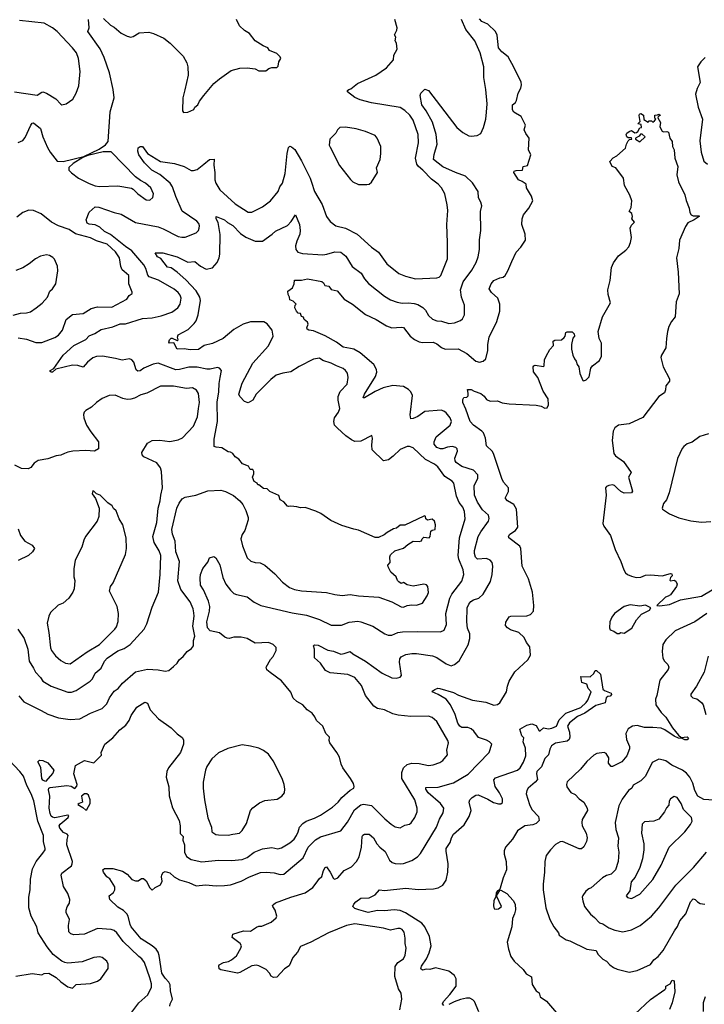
# Model space of a CAD drawing. Extents: x 1678431 to 1860718, y 384618 to 522882.
# Tile 411 of 473: x 1788279 to 1794050, y 479271 to 487573. Entities that reach past the tile are written whole.
import ezdxf

# ---------------------------------------------------------------- set-up
doc = ezdxf.new("R2010")
doc.units = 0

msp = doc.modelspace()

# ---------------------------------------------------------------- linework, layer by layer
at = {"layer": '0CON10XD'}
for points in [[(1789545.5, 479255.5), (1789546.9, 479275), (1789566.7, 479315), (1789549.4, 479385), (1789547.1, 479435), (1789537.2, 479457.2), (1789505, 479490.6), (1789476.6, 479535), (1789454.1, 479684.1), (1789445, 479710.8), (1789430.5, 479735), (1789396.7, 479765), (1789302.3, 479822.3), (1789218.9, 479925), (1789208.8, 479945), (1789193.8, 480013.8), (1789181.9, 480035), (1789152.6, 480062.6), (1789105, 480090), (1789038, 480155), (1789034, 480185), (1789070, 480215), (1789080.8, 480235), (1789082.1, 480262.1), (1789039.4, 480329.4), (1789014.3, 480345), (1788984.4, 480385), (1788980, 480405), (1788994.2, 480415.8), (1789065, 480416.2), (1789145, 480392.9), (1789185, 480367.5), (1789223.1, 480323.1), (1789255, 480311.4), (1789278, 480312), (1789305, 480333.3), (1789321.7, 480331.7), (1789345, 480312.5), (1789375, 480252.5), (1789395, 480232.5), (1789420, 480255), (1789465, 480277.5), (1789480.7, 480309.3), (1789473.8, 480345), (1789478.3, 480361.7), (1789488.8, 480381.2), (1789505, 480391.2), (1789545, 480378.6), (1789580.8, 480345), (1789625, 480321.5), (1789705, 480297.5), (1789765, 480271.5), (1789845, 480278.1), (1789935, 480271.5), (1790005, 480273.5), (1790055, 480279.6), (1790145, 480308.2), (1790215, 480347.3), (1790308.8, 480381.2), (1790356.3, 480386.3), (1790425, 480380), (1790475.5, 480365.5), (1790505, 480369.4), (1790666.9, 480505), (1790710.4, 480595), (1790771.3, 480658.7), (1790815, 480682.9), (1790985, 480732.9), (1791041.7, 480808.3), (1791100.2, 480909.8), (1791155, 480954.5), (1791177.4, 480957.4), (1791245, 480948.1), (1791357.1, 480835), (1791410.5, 480790.5), (1791445, 480767.8), (1791485, 480760), (1791525, 480780.6), (1791565, 480791.4), (1791578.6, 480801.4), (1791610, 480845), (1791630.6, 480895), (1791630, 480925), (1791608.9, 480995), (1791501.2, 481175), (1791499.1, 481225), (1791515, 481265.7), (1791545, 481292.2), (1791584.6, 481305.4), (1791645, 481302.5), (1791725, 481284.5), (1791765, 481289.4), (1791819.3, 481310.7), (1791845, 481328), (1791884, 481375), (1791878, 481415), (1791892.5, 481475), (1791888.6, 481495), (1791795.4, 481655.4), (1791755, 481689.2), (1791725, 481700.8), (1791575, 481697.1), (1791468.7, 481708.7), (1791425, 481719.4), (1791355, 481753.5), (1791295, 481765.5), (1791264.7, 481784.7), (1791194.4, 481875), (1791159.4, 481959.4), (1791105, 482025.5), (1791045, 482052.1), (1790895, 482066.5), (1790856.1, 482086.1), (1790815, 482148), (1790762.9, 482192.9), (1790764.4, 482265), (1790754, 482295), (1790765, 482301.2), (1790795, 482298.6), (1790875, 482257.8), (1790925, 482247.8), (1790985, 482224.5), (1791015, 482227.8), (1791065.6, 482245.6), (1791087.5, 482225), (1791194.5, 482164.5), (1791335, 482062.2), (1791415, 482024.4), (1791452.3, 482022.3), (1791485, 482030), (1791497.5, 482045), (1791480.8, 482155), (1791482.9, 482185), (1791495, 482201.1), (1791535, 482220.4), (1791585, 482229.6), (1791625, 482228.9), (1791758.3, 482208.3), (1791795, 482195.6), (1791875, 482140.6), (1791915, 482125.8), (1791944.4, 482135.6), (1791983.5, 482166.5), (1792057.8, 482302.2), (1792072.2, 482355), (1792073.8, 482395), (1792053.6, 482443.6), (1792047.7, 482495), (1792050, 482615), (1792064.3, 482645.7), (1792082.7, 482667.3), (1792105, 482681.5), (1792148, 482695), (1792185, 482728.6), (1792247.5, 482835), (1792260.6, 482895), (1792267.1, 482965), (1792262, 482995), (1792245, 483016.7), (1792215, 483029.4), (1792138, 483025), (1792121.4, 483041.4), (1792112.9, 483072.9), (1792112, 483098), (1792142.8, 483215), (1792164.6, 483255), (1792230, 483345), (1792237, 483367), (1792229.2, 483395), (1792181.2, 483441.2), (1792136.6, 483505), (1792113.4, 483565), (1792108.5, 483645), (1792140, 483705), (1792140.8, 483735), (1792105, 483775.7), (1792005, 483806.2), (1791958.2, 483838.2), (1791948.5, 483855), (1791947.9, 483875), (1791970, 483935), (1791966, 483955), (1791956.2, 483965), (1791924.6, 483975.4), (1791885, 483968.9), (1791845.9, 483954.1), (1791825, 483954.7), (1791794.5, 483965), (1791772, 483995), (1791772.3, 484015), (1791789.4, 484055), (1791908.6, 484155), (1791917.5, 484185), (1791906.9, 484215), (1791875, 484258.6), (1791853.6, 484273.6), (1791830.3, 484280.3), (1791695, 484269.5), (1791635, 484226.9), (1791595, 484209.4), (1791575, 484208.8), (1791570.9, 484240.9), (1791588.7, 484405), (1791575.4, 484435), (1791556.4, 484456.4), (1791515, 484479.2), (1791425, 484489.2), (1791341.7, 484468.3), (1791275, 484438.8), (1791185, 484384), (1791174, 484384), (1791185.8, 484415), (1791278.2, 484565), (1791289.4, 484600.6), (1791287.5, 484625), (1791264.4, 484665), (1791148.2, 484765), (1791095, 484795.7), (1791068.5, 484801.5), (1791005, 484812.7), (1790948.6, 484855), (1790855, 484906.2), (1790755, 484949.2), (1790715, 484954.3), (1790702.9, 484962.9), (1790700, 484975), (1790711.2, 485005), (1790704.2, 485024.2), (1790676.7, 485045), (1790670, 485065), (1790655, 485070), (1790646.7, 485095), (1790625, 485100), (1790611.2, 485115), (1790597.5, 485145), (1790600, 485165), (1790610, 485175), (1790585, 485200), (1790555, 485210), (1790552.5, 485235), (1790542.5, 485255), (1790540, 485285), (1790577, 485313), (1790592.5, 485345), (1790594.1, 485375.9), (1790655, 485375.7), (1790705, 485388.9), (1790825, 485364.6), (1790838.9, 485355), (1790851.9, 485331.9), (1790885, 485326.9), (1790905, 485298.1), (1790955, 485286.9), (1791015, 485217.5), (1791085.4, 485175.4), (1791195, 485088.6), (1791285, 485045.6), (1791371.1, 484991.1), (1791415, 484975.7), (1791495, 484981.1), (1791515, 484976.9), (1791569.2, 484905), (1791606.1, 484876.1), (1791645, 484857.8), (1791675, 484850), (1791765, 484855.4), (1791795, 484841.2), (1791835, 484807.8), (1791865, 484796.5), (1791975, 484798.2), (1792048.7, 484758.7), (1792125, 484693.3), (1792155, 484686.7), (1792185.9, 484694.1), (1792208.8, 484715), (1792224.2, 484785), (1792224.4, 484835.6), (1792237.1, 484895), (1792302.1, 485027.9), (1792326, 485115), (1792326, 485175), (1792308, 485225), (1792255, 485274), (1792236.7, 485305), (1792252, 485345), (1792274.2, 485375), (1792325, 485397.1), (1792355, 485402.9), (1792370, 485415), (1792394.3, 485455.7), (1792425.8, 485535), (1792465, 485613.3), (1792503.3, 485655), (1792542.5, 485715), (1792540, 485765), (1792511.2, 485845), (1792513.3, 485895), (1792525, 485927.5), (1792571.2, 485985), (1792603.3, 486045), (1792593.8, 486085), (1792552, 486155), (1792547.5, 486185), (1792515, 486210), (1792483, 486223), (1792443.9, 486283.9), (1792447.5, 486295), (1792465, 486302), (1792515.9, 486304.1), (1792523.3, 486335), (1792560, 486345), (1792586.7, 486435), (1792566.7, 486475), (1792572.5, 486575), (1792543.9, 486613.9), (1792532.5, 486645), (1792542.5, 486685), (1792505, 486757.5), (1792444.4, 486794.4), (1792433.1, 486813.1), (1792434.2, 486855), (1792457.5, 486875), (1792467.6, 486892.4), (1792481.1, 486955), (1792504.4, 486995), (1792508.9, 487025), (1792505, 487046.2), (1792445, 487174), (1792395, 487259.2), (1792342.7, 487302.7), (1792315.5, 487335), (1792304, 487444), (1792289.1, 487475), (1792225, 487535.6), (1792175, 487558.9), (1792155, 487581.2)], [(1788985, 487583.3), (1789045, 487526.2), (1789075, 487510), (1789135, 487460), (1789185, 487434), (1789215, 487426.2), (1789235, 487431.2), (1789285, 487461.2), (1789367.7, 487467.7), (1789407.7, 487457.7), (1789495, 487416.2), (1789547.5, 487375), (1789657.5, 487265), (1789688.8, 487208.8), (1789696.2, 487175), (1789698.8, 487105), (1789669.5, 486980.5), (1789653.8, 486915), (1789650, 486805), (1789660.7, 486790.7), (1789695, 486792.9), (1789745.8, 486815), (1789756.2, 486835), (1789781.2, 486855), (1789795, 486887.5), (1789830, 486935), (1789916.1, 487033.9), (1789962.5, 487075), (1790062.5, 487145), (1790135, 487163.3), (1790195, 487166.7), (1790265, 487157.5), (1790295, 487142.5), (1790355, 487142.5), (1790378.3, 487161.7), (1790405, 487170), (1790445, 487170), (1790458.3, 487181.7), (1790463, 487217), (1790480, 487245), (1790475, 487260), (1790445, 487287.5), (1790385, 487312.5), (1790370, 487335), (1790331.7, 487351.7), (1790264.2, 487394.2), (1790215.5, 487455.5), (1790172.7, 487482.7), (1790131.7, 487521.7), (1790105.7, 487575)], [(1788235, 486965.2), (1788425, 486935.7), (1788465, 486963.3), (1788475, 486964.3), (1788503.4, 486953.4), (1788583.3, 486905), (1788625, 486860), (1788635, 486856.7), (1788670, 486865), (1788726.4, 486903.6), (1788755.9, 486954.1), (1788776.2, 487015), (1788788.6, 487135), (1788775.6, 487245), (1788756.7, 487295), (1788725, 487337.1), (1788595.7, 487475), (1788555, 487505.6), (1788485, 487543.1), (1788276.4, 487566.4)], [(1789074.4, 486915), (1789066.7, 486985), (1789035.6, 487125), (1788990, 487255), (1788956.7, 487326.7), (1788854, 487475), (1788863.3, 487505), (1788857.5, 487575)], [(1790388.9, 482068.9), (1790361.2, 482091.2), (1790357.5, 482115), (1790392.8, 482177.2), (1790415.7, 482205), (1790440, 482255), (1790440.7, 482280.7), (1790416.7, 482305), (1790375, 482320.6), (1790265, 482315.4), (1790195, 482354.4), (1790144.5, 482365.5), (1790085, 482366.9), (1790045, 482355.8), (1790028.8, 482358.8), (1790007.7, 482367.7), (1789963.6, 482403.6), (1789885, 482421.1), (1789861.8, 482445), (1789856, 482495), (1789880, 482585), (1789882.7, 482625), (1789871.3, 482671.3), (1789827.1, 482767.1), (1789802.5, 482805), (1789798.8, 482865), (1789804.2, 482895), (1789821.2, 482945), (1789865, 483000), (1789880, 483035), (1789915, 483047.5), (1789933.3, 483035), (1789965, 482976.7), (1789990.8, 482869.2), (1790017.1, 482815), (1790055, 482764), (1790085, 482735.8), (1790105, 482725.8), (1790195, 482705.6), (1790255, 482660.8), (1790312.8, 482632.8), (1790575, 482572.1), (1790695, 482553.5), (1790805.4, 482515.4), (1790905, 482466.9), (1790991.3, 482468.7), (1791055, 482493.3), (1791127.9, 482502.1), (1791155, 482497.5), (1791255, 482460), (1791355.5, 482395.5), (1791385, 482384.3), (1791415, 482384.4), (1791465, 482405.4), (1791505, 482412.5), (1791634.2, 482414.2), (1791825, 482411.9), (1791856, 482425), (1791877.3, 482472.7), (1791869.5, 482565), (1791903.6, 482695), (1791921.1, 482728.9), (1792005, 482838), (1792021.5, 482895), (1792017.5, 482935), (1791979.6, 483025), (1791975.4, 483055), (1791985.4, 483204.6), (1792033.8, 483365), (1792027.7, 483425), (1792013, 483463), (1791983.2, 483503.2), (1791961.5, 483555), (1791938.9, 483665), (1791923.3, 483683.3), (1791862.9, 483722.9), (1791802.4, 483802.4), (1791775, 483824.5), (1791699.4, 483865), (1791595, 483964), (1791565.7, 483975.7), (1791545, 483974), (1791485, 483950), (1791427.4, 483892.6), (1791387.6, 483862.4), (1791345, 483853.8), (1791251.2, 483945), (1791247.5, 483985), (1791253.3, 484045), (1791247.5, 484067.5), (1791155, 484018.9), (1791105, 484017.1), (1791075, 484029.6), (1791027.3, 484065), (1790958.2, 484128.2), (1790933.8, 484155), (1790926.2, 484185), (1790933, 484217), (1790966.4, 484265), (1790977.7, 484295), (1790963.9, 484365), (1790964.6, 484395), (1790981.2, 484438.8), (1791038.9, 484501.1), (1791048.6, 484555), (1791041.7, 484591.7), (1791025, 484616.2), (1791005, 484632.5), (1790950, 484655), (1790905, 484677.8), (1790835, 484700), (1790805, 484718.6), (1790755, 484711.4), (1790635, 484648.9), (1790565.3, 484604.7), (1790496.4, 484593.6), (1790441.2, 484575), (1790395, 484539.2), (1790271.2, 484415), (1790245, 484364.2), (1790205, 484344), (1790175, 484353.8), (1790135, 484396.7), (1790126, 484415), (1790152.7, 484507.3), (1790245, 484675.8), (1790376, 484824), (1790415.5, 484905), (1790405.7, 484955.7), (1790365, 485010), (1790335.7, 485025.7), (1790225, 485025.6), (1790161.2, 485005), (1790085, 484961.1), (1789995, 484883.8), (1789905, 484842), (1789834, 484825), (1789785, 484791.4), (1789715, 484788.6), (1789665, 484797.1), (1789606.4, 484796.4), (1789579.3, 484849.3), (1789542.5, 484845), (1789536.7, 484855), (1789542, 484875), (1789555, 484888), (1789565, 484888.8), (1789605, 484867.5), (1789615, 484872.5), (1789610, 484895), (1789614, 484915), (1789698.3, 484961.7), (1789749.1, 485010.9), (1789765.7, 485035), (1789783.5, 485085), (1789802.3, 485205), (1789796.2, 485235), (1789765, 485288.2), (1789679.4, 485379.4), (1789605.6, 485445), (1789555, 485480.8), (1789525, 485487.5), (1789468.7, 485558.7), (1789440, 485575), (1789421.7, 485608.3), (1789485, 485608.2), (1789605, 485573.5), (1789695, 485527.7), (1789755, 485534.2), (1789803.7, 485493.7), (1789850.6, 485470.6), (1789905, 485481.1), (1789943.3, 485525), (1789960.6, 485565), (1789965.6, 485595), (1789967.8, 485762.2), (1789953, 485863), (1789935.8, 485895), (1789935, 485912.5), (1790005, 485885.8), (1790031.8, 485861.8), (1790075, 485836.9), (1790139.8, 485769.8), (1790185, 485740), (1790265, 485705.8), (1790325, 485706), (1790405.8, 485765), (1790435, 485791.4), (1790535, 485839.2), (1790567.8, 485872.2), (1790605, 485927.5), (1790637.7, 485845), (1790643.8, 485796.2), (1790641.2, 485765), (1790614.2, 485705), (1790604.3, 485665.7), (1790606, 485635), (1790623.3, 485613.3), (1790661.7, 485601.7), (1790835, 485590.6), (1790867.5, 485595), (1790935, 485616.9), (1790985, 485614.3), (1791027.9, 485577.9), (1791082, 485492), (1791156.7, 485436.7), (1791185, 485389.2), (1791218.8, 485348.8), (1791355, 485242.2), (1791405, 485211.5), (1791461.1, 485191.1), (1791503.7, 485183.7), (1791555, 485186.5), (1791605, 485180), (1791635, 485172.2), (1791676.1, 485146.1), (1791700, 485125), (1791725, 485078), (1791758.8, 485048.8), (1791794.7, 485034.7), (1791835, 485031.5), (1791895, 485010.5), (1791943.6, 485016.4), (1791994.4, 485035.6), (1792010.3, 485049.7), (1792028.6, 485085), (1792028.9, 485165), (1792003, 485233), (1791995.4, 485295), (1792016.9, 485363.1), (1792089.3, 485460.7), (1792126.7, 485525), (1792142.9, 485575), (1792154.4, 485635), (1792155.8, 485715.8), (1792166.9, 485795), (1792164.3, 485955), (1792174.2, 486005), (1792165.8, 486035.8), (1792145, 486070), (1792144.2, 486125), (1792097, 486197), (1792038, 486255), (1791952.5, 486285), (1791845, 486332), (1791768, 486395), (1791772.9, 486437.1), (1791797.7, 486525), (1791790.6, 486605), (1791759.2, 486709.1), (1791705.3, 486805.3), (1791669.6, 486855), (1791655.8, 486935), (1791660, 486955), (1791695, 486986), (1791723.8, 486975), (1791964.3, 486665), (1792015, 486620.8), (1792065, 486594), (1792085, 486590), (1792135, 486596.2), (1792165.6, 486614.4), (1792189.2, 486665), (1792206.7, 486735), (1792212.9, 486792.9), (1792218.5, 486865), (1792208.9, 486985), (1792192.2, 487085), (1792191.1, 487175), (1792161.5, 487295), (1792114.7, 487394.7), (1792039.3, 487489.3), (1792003.4, 487573.4)], [(1791281.2, 487105), (1791371.7, 487168.3), (1791429.2, 487235), (1791433.1, 487275), (1791460, 487325), (1791454.3, 487374.3), (1791444.2, 487395), (1791449.2, 487425), (1791437.5, 487445), (1791457.8, 487485), (1791461.4, 487505), (1791442, 487575)], [(1794058, 487255), (1794020.9, 487219.1), (1793992, 487175), (1794016, 487045), (1793988.3, 486991.7), (1793974, 486945), (1793998, 486835), (1794033.3, 486735), (1794012.4, 486552.4), (1794021.9, 486455), (1794045, 486381.2), (1794076.2, 486355)], [(1788272.7, 481872.7), (1788315, 481821.8), (1788459.8, 481749.8), (1788515, 481716.9), (1788605, 481686.9), (1788705, 481673.8), (1788785, 481677.8), (1788876.2, 481725), (1788974.6, 481765.4), (1789014.3, 481805), (1789035.5, 481855), (1789075, 481912.9), (1789108.6, 481935), (1789145, 481978), (1789254.5, 482075.5), (1789356.8, 482096.8), (1789445, 482090.8), (1789505, 482078.8), (1789535, 482086.7), (1789575, 482118.8), (1789605, 482148.8), (1789623, 482177), (1789655.7, 482204.3), (1789690, 482245), (1789727.7, 482272.3), (1789744, 482295), (1789742.5, 482337.5), (1789755.6, 482374.4), (1789738.6, 482458.6), (1789750.8, 482545), (1789747.6, 482572.4), (1789741.5, 482605), (1789715.5, 482665), (1789637.5, 482767.5), (1789612.6, 482842.6), (1789624.7, 483005), (1789594.2, 483085), (1789590, 483175), (1789567.7, 483235), (1789562.3, 483275), (1789603.2, 483455), (1789622.1, 483497.9), (1789647.4, 483532.6), (1789675, 483548.6), (1789762.5, 483565), (1789865, 483600), (1789975, 483607.5), (1790015, 483595.8), (1790081.4, 483561.4), (1790135.5, 483515.5), (1790160, 483485), (1790186, 483435), (1790205.7, 483375.7), (1790205.8, 483355.8), (1790177.5, 483265), (1790155, 483232.5), (1790142, 483195), (1790156.8, 483136.8), (1790195.8, 483035), (1790227.9, 483007.9), (1790265, 482996.7), (1790305, 482993.1), (1790344.5, 482974.5), (1790429.8, 482899.8), (1790495, 482830), (1790553.8, 482785), (1790595, 482770), (1790655, 482758.6), (1790865, 482744), (1790935, 482726), (1790998.3, 482718.3), (1791065, 482726), (1791135, 482715.6), (1791305, 482704.4), (1791415, 482664.2), (1791495, 482622), (1791515, 482620), (1791545, 482633.1), (1791585, 482638.9), (1791625, 482635.7), (1791675, 482654.2), (1791714.2, 482715), (1791725, 482742.5), (1791720, 482795), (1791708.3, 482808.3), (1791685, 482813.3), (1791595, 482797.5), (1791545, 482807.5), (1791515, 482827.5), (1791495, 482820), (1791475, 482832.5), (1791462.5, 482845), (1791452.5, 482875), (1791407.5, 482915), (1791385, 482960), (1791383.3, 482975), (1791402.5, 482995), (1791397.5, 483045), (1791405, 483060), (1791440, 483095), (1791515, 483116.7), (1791550.7, 483149.3), (1791595, 483176.7), (1791645, 483172.5), (1791665, 483180), (1791670, 483195), (1791685, 483210), (1791730, 483205), (1791737.5, 483215), (1791745, 483260), (1791755, 483270), (1791780, 483275), (1791783.3, 483315), (1791776.1, 483346.1), (1791755, 483362.5), (1791715, 483352.5), (1791702.5, 483365), (1791700, 483385), (1791695, 483390), (1791685, 483387.5), (1791525, 483310), (1791485, 483310), (1791455, 483286.7), (1791430.5, 483279.5), (1791375, 483250), (1791350.7, 483229.3), (1791303, 483207), (1791275, 483207.5), (1791135, 483270), (1791096.1, 483276.1), (1790995, 483308.8), (1790900.5, 483350.5), (1790818.3, 483408.3), (1790775, 483430), (1790685, 483460), (1790645, 483457.5), (1790615, 483466.7), (1790565, 483472.5), (1790545, 483467.5), (1790535, 483472.5), (1790505, 483507.5), (1790473.3, 483525), (1790462.5, 483562.5), (1790386.4, 483596.4), (1790365, 483617.5), (1790335, 483620), (1790295, 483650), (1790285, 483650), (1790280, 483665), (1790255, 483680), (1790242.5, 483715), (1790252.5, 483745), (1790252.5, 483765), (1790245, 483780), (1790221.7, 483781.7), (1790208.3, 483808.3), (1790157, 483827), (1790125, 483866.7), (1790095, 483886.7), (1790075, 483916.7), (1790057, 483927), (1790035, 483930), (1789983, 483963), (1789935, 483967.5), (1789916.7, 483975), (1789918.1, 484035), (1789947.1, 484185), (1789943, 484347), (1789957.7, 484435), (1789958.9, 484505), (1789967.3, 484555), (1789978.8, 484615), (1789964.1, 484634.1), (1789945, 484640.8), (1789885, 484625.9), (1789855.3, 484625.3), (1789775, 484643.2), (1789705, 484643.2), (1789625, 484622.8), (1789595, 484620.9), (1789445, 484678.2), (1789405, 484667.5), (1789326.4, 484633.6), (1789295, 484611.9), (1789275, 484609.2), (1789260.9, 484620.9), (1789241.2, 484685), (1789224.1, 484704.1), (1789205, 484714), (1789141.7, 484701.7), (1789087.5, 484717.5), (1788975.9, 484735.9), (1788925, 484733.1), (1788896.7, 484723.3), (1788849.2, 484685), (1788815, 484642.5), (1788768, 484658), (1788725, 484660), (1788583.6, 484626.4), (1788555, 484602), (1788545, 484600), (1788536.4, 484606.4), (1788534.3, 484615.7), (1788567, 484633), (1788646, 484745), (1788735, 484825.7), (1788835, 484875.8), (1788865, 484906.9), (1788912.8, 484927.2), (1788965, 484961.9), (1789065, 484983.2), (1789125, 485008.5), (1789170.8, 485009.2), (1789315, 485054.5), (1789395, 485058.5), (1789472.7, 485077.3), (1789561.7, 485108.3), (1789612.9, 485145), (1789630.6, 485175), (1789638.8, 485225), (1789631.5, 485251.5), (1789615, 485273.1), (1789581.7, 485301.7), (1789447.8, 485377.8), (1789370, 485405), (1789358.3, 485418.3), (1789342, 485475), (1789325.4, 485505), (1789224.5, 485624.5), (1789170.2, 485660.2), (1789045, 485761.3), (1788995, 485788.5), (1788954.5, 485825), (1788915, 485843.2), (1788865, 485848.2), (1788846.8, 485856.8), (1788839.6, 485885), (1788865, 485950.6), (1788915, 485995.3), (1788945, 485993.3), (1789075, 485947.1), (1789135, 485934.5), (1789255.5, 485864.5), (1789445.3, 485825.3), (1789489.5, 485809.5), (1789615, 485745.6), (1789645, 485738.6), (1789675, 485739.4), (1789767.5, 485775), (1789785.4, 485794.6), (1789792.9, 485815), (1789794.4, 485835), (1789787.8, 485855), (1789770.8, 485875), (1789649.7, 485959.7), (1789593.7, 486083.7), (1789565.5, 486165), (1789547.5, 486195), (1789459.1, 486269.1), (1789393.6, 486305), (1789330, 486365), (1789282.5, 486435), (1789275.8, 486465), (1789277.5, 486492.5), (1789295, 486503.3), (1789315, 486503.3), (1789355, 486443.8), (1789465, 486376.4), (1789585, 486361.2), (1789665, 486335.4), (1789725, 486302.1), (1789745, 486300.5), (1789775, 486310), (1789830.8, 486355), (1789877.5, 486395), (1789918.3, 486398.3), (1789914.2, 486345.8), (1789924.2, 486285), (1789923.7, 486223.7), (1789931.9, 486195), (1789965, 486139.2), (1790095, 486020.6), (1790205, 485950), (1790235, 485950), (1790326.2, 485995), (1790394, 486045), (1790457.1, 486125), (1790472.9, 486165), (1790494.5, 486195.5), (1790517.5, 486275), (1790532.1, 486445), (1790545, 486496.7), (1790555, 486506.7), (1790570.9, 486500.9), (1790597.8, 486477.8), (1790655, 486384), (1790727.8, 486237.8), (1790737.5, 486202.5), (1790765, 486123.3), (1790828, 486015), (1790865.8, 485915), (1790895, 485871.2), (1790945, 485835.8), (1791025, 485814.3), (1791124.5, 485764.5), (1791244.6, 485654.6), (1791303.2, 485613.2), (1791374, 485515), (1791473.4, 485433.4), (1791529.7, 485409.7), (1791615, 485389.4), (1791795, 485396.2), (1791815, 485401.2), (1791828, 485415), (1791884.1, 485555.9), (1791885.8, 485695), (1791878.6, 485845), (1791887.1, 485965), (1791883.1, 486013.1), (1791861.4, 486105), (1791835.7, 486155), (1791807.1, 486185), (1791749.3, 486229.3), (1791676.9, 486305), (1791639.5, 486335), (1791625.8, 486355.8), (1791614.7, 486405), (1791641.2, 486535), (1791637.9, 486605), (1791595.3, 486725.3), (1791568.1, 486768.1), (1791525, 486808.6), (1791485, 486832.2), (1791245, 486871.8), (1791148.3, 486898.3), (1791105, 486918.1), (1791043.3, 486965), (1791042.5, 486975), (1791052.5, 486985), (1791068.8, 486991.2), (1791125.6, 487034.4), (1791281.2, 487105)], [(1788265, 486537.5), (1788304.3, 486555.7), (1788325, 486578.8), (1788374, 486685), (1788385, 486700), (1788395, 486703.3), (1788455.6, 486655), (1788473.1, 486585), (1788512.9, 486495), (1788535.7, 486455), (1788595, 486381.4), (1788645, 486378.2), (1788820, 486420), (1788948.7, 486481.3), (1789001.8, 486518.2), (1789025.2, 486544.8), (1789042.7, 486795), (1789074.4, 486915)], [(1793435.5, 485735.5), (1793424.2, 485815.8), (1793435, 485840), (1793460, 485865), (1793437.5, 485895), (1793443.3, 485915), (1793438.8, 485938.8), (1793417.5, 485955), (1793431.7, 485988.3), (1793437.5, 486045), (1793422.5, 486095), (1793378, 486175), (1793367.8, 486237.8), (1793303.9, 486323.9), (1793272.5, 486335), (1793252.5, 486377.5), (1793280.7, 486409.3), (1793312.5, 486425), (1793385, 486490), (1793392.5, 486525), (1793407, 486553), (1793418.3, 486561.7), (1793440, 486565), (1793437, 486577), (1793407, 486577), (1793396.1, 486586.1), (1793390, 486605), (1793396.7, 486615), (1793415, 486631.2), (1793435, 486638), (1793465, 486620), (1793477, 486623), (1793489.3, 486630.7), (1793505, 486660), (1793520, 486665), (1793518.3, 486688.3), (1793490, 486695), (1793510, 486715), (1793501.2, 486765), (1793503.9, 486776.1), (1793515, 486782.5), (1793537, 486767), (1793540.7, 486730.7), (1793575, 486710), (1793585, 486720), (1793605, 486720), (1793615, 486710), (1793629.3, 486720.7), (1793640, 486735), (1793633, 486743), (1793631.7, 486768.3), (1793655, 486770), (1793665, 486776.7), (1793675, 486770), (1793677.5, 486765), (1793661.7, 486758.3), (1793657.5, 486745), (1793680, 486705), (1793675, 486670), (1793695, 486633.3), (1793705, 486627.5), (1793735, 486630), (1793747.5, 486625), (1793760, 486575), (1793778, 486545), (1793782.5, 486505), (1793795.4, 486475.4), (1793802.2, 486405), (1793825.8, 486335), (1793818.2, 486265), (1793831.1, 486205), (1793886.5, 486096.5), (1793897.6, 486047.6), (1793922.2, 485985), (1793927, 485947), (1793938.8, 485928.8), (1793955, 485918.8), (1794005, 485920), (1794007.5, 485915), (1793965.5, 485884.5), (1793909.8, 485860.2), (1793890.4, 485829.6), (1793840.9, 485715), (1793836.1, 485645), (1793814.4, 485565), (1793830.6, 485445), (1793838.8, 485261.2), (1793812.9, 485195), (1793805, 485067.5), (1793772.6, 485027.4), (1793750.8, 484985), (1793738.2, 484945), (1793731.8, 484885), (1793726.4, 484805), (1793689.3, 484745), (1793683.4, 484725), (1793701.8, 484645), (1793757.5, 484545), (1793755.8, 484525), (1793724, 484485), (1793723.6, 484453.6), (1793715, 484427.5), (1793666.2, 484395), (1793531.3, 484218.7), (1793415, 484165.7), (1793325, 484154.3), (1793295, 484132), (1793280.6, 484105), (1793272.5, 484025), (1793285.8, 483915), (1793302, 483895), (1793368, 483848), (1793433.8, 483755), (1793411.2, 483715), (1793443, 483597), (1793436.7, 483585), (1793375, 483580.8), (1793345, 483594), (1793319.1, 483619.1), (1793293.8, 483645), (1793275, 483651.9), (1793245, 483646.9), (1793223.8, 483636.2), (1793215.8, 483625), (1793222.5, 483565), (1793194.2, 483325.8), (1793202.8, 483302.8), (1793259.4, 483225), (1793296.8, 483106.8), (1793346.7, 483005), (1793370, 482935), (1793385, 482910), (1793403.3, 482895), (1793435, 482880), (1793475, 482871.1), (1793515, 482873.3), (1793555, 482888.9), (1793595, 482893.3), (1793695, 482884.2), (1793765, 482902.5), (1793775, 482900), (1793780, 482885), (1793765, 482870), (1793758.3, 482848.3), (1793765, 482842.5), (1793796.4, 482846.4), (1793809.3, 482839.3), (1793820, 482815), (1793813.8, 482795), (1793763.8, 482725), (1793745, 482711.2), (1793723.3, 482705), (1793650, 482635), (1793675, 482630), (1793755, 482643.1), (1793795, 482660), (1793848.8, 482681.2), (1794025, 482711.9), (1794115, 482766.7)], [(1791205, 486183.3), (1791225, 486187.5), (1791245, 486202.5), (1791293.8, 486285), (1791286.7, 486325), (1791316.7, 486395), (1791323.8, 486445), (1791323.3, 486505), (1791293.3, 486575), (1791275, 486596.2), (1791195, 486631.2), (1791115, 486653.3), (1791025, 486668), (1790976.4, 486663.6), (1790957.5, 486645), (1790942.5, 486615), (1790893.3, 486565), (1790888.8, 486515), (1790895, 486497.5), (1790975, 486343.3), (1791066.7, 486225), (1791087.5, 486205), (1791135, 486183.3), (1791205, 486183.3)], [(1793505, 486542.5), (1793550, 486585), (1793525, 486607.5), (1793513, 486607), (1793500, 486590), (1793470, 486575), (1793470, 486565), (1793505, 486542.5)], [(1789375, 486052), (1789400, 486075), (1789405.7, 486104.3), (1789385.5, 486155.5), (1789340, 486195), (1789297.1, 486217.1), (1789255, 486248.8), (1789049.5, 486459.5), (1788981.6, 486458.4), (1788852.5, 486427.5), (1788810, 486410), (1788729, 486361), (1788692.9, 486327.1), (1788694.3, 486305), (1788715, 486281.4), (1788775, 486237.1), (1788865, 486190.6), (1788915, 486172.9), (1788952.3, 486167.7), (1789105, 486172), (1789222.3, 486152.3), (1789236.7, 486145), (1789273.3, 486105), (1789345, 486053.8), (1789375, 486052)], [(1788265, 484891.5), (1788335, 484879.1), (1788415, 484851.5), (1788465, 484852.7), (1788575, 484893.8), (1788605.7, 484914.3), (1788640, 484955), (1788670, 485045), (1788723.7, 485086.3), (1788815, 485095.5), (1788882.4, 485137.6), (1788935, 485152.5), (1789055, 485150), (1789182.3, 485217.7), (1789202.9, 485247.1), (1789226.2, 485265), (1789227.5, 485275), (1789197.5, 485345), (1789197.5, 485415), (1789158.8, 485448.8), (1789144, 485464), (1789131.5, 485491.5), (1789119.6, 485565), (1789086.9, 485615), (1789015, 485680.8), (1788927.2, 485707.2), (1788875, 485733.1), (1788748.8, 485768.8), (1788695, 485803.5), (1788605, 485834.5), (1788546.7, 485865), (1788460, 485935), (1788394.2, 485964.2), (1788355, 485967.1), (1788305, 485948.6), (1788255, 485907.1)], [(1791482.9, 479225), (1791501.2, 479315), (1791493.7, 479365), (1791472.9, 479402.9), (1791441.7, 479505), (1791445, 479591.2), (1791465.8, 479625), (1791515, 479656), (1791528.9, 479685), (1791535.6, 479745), (1791528.2, 479785), (1791528.8, 479828.8), (1791518.9, 479878.9), (1791502, 479902), (1791485, 479910.6), (1791465, 479911.1), (1791405, 479895.6), (1791345, 479911.9), (1791105, 479948.5), (1791034.2, 479935.8), (1790882, 479875), (1790732, 479795), (1790645, 479757.8), (1790620.2, 479709.8), (1790582.5, 479665), (1790549.2, 479595), (1790511.1, 479568.9), (1790445, 479499.4), (1790417.5, 479497.5), (1790397.7, 479507.7), (1790385, 479532.5), (1790355.8, 479565.8), (1790295, 479595.8), (1790275, 479602), (1790235, 479596.5), (1790135, 479538.5), (1790115, 479533.6), (1789975, 479562.5), (1789960.7, 479570.7), (1789956.7, 479595), (1789961.2, 479605), (1789996.8, 479623.2), (1790038.3, 479631.7), (1790064, 479645), (1790105, 479680), (1790144.2, 479745), (1790147.5, 479765), (1790137.5, 479785), (1790070, 479835), (1790075, 479863.3), (1790165, 479890), (1790225, 479887.8), (1790275, 479921.4), (1790295, 479929.2), (1790320.5, 479929.5), (1790397.5, 479965), (1790439.5, 480000.5), (1790446.7, 480015), (1790432.5, 480065), (1790411.2, 480095), (1790410, 480105), (1790417.3, 480112.7), (1790435, 480125.7), (1790565, 480175.4), (1790685, 480211.5), (1790749.2, 480255), (1790786.1, 480303.9), (1790801.8, 480328.2), (1790825, 480348.8), (1790840.5, 480399.5), (1790855, 480424.2), (1790865, 480430), (1790896.6, 480386.6), (1790922.8, 480332.8), (1790935, 480326.7), (1790961.7, 480338.3), (1791015, 480400.6), (1791075, 480430.6), (1791116.7, 480475), (1791140.9, 480515), (1791159.6, 480595), (1791164.4, 480685), (1791171.8, 480698.2), (1791185, 480705.7), (1791225, 480706), (1791262.5, 480675), (1791289.2, 480625), (1791314.2, 480595), (1791360.7, 480560.7), (1791397.3, 480487.3), (1791417.3, 480467.3), (1791445, 480457.5), (1791485, 480454.3), (1791515, 480459.2), (1791583.3, 480485), (1791631.2, 480515), (1791657.6, 480542.4), (1791792.2, 480765), (1791816.9, 480833.1), (1791848.9, 480885), (1791854.4, 480925), (1791824.5, 480965), (1791721.1, 481055), (1791701.8, 481085), (1791701.5, 481098.5), (1791807, 481103), (1791935, 481137.3), (1792057.7, 481212.3), (1792237.5, 481395), (1792257.5, 481465), (1792238.8, 481485), (1792215, 481497.5), (1792145, 481520), (1792105.6, 481575), (1792084, 481595), (1792055, 481604.5), (1792006.7, 481605), (1791989.5, 481615), (1791972.1, 481642.1), (1791948.4, 481715), (1791909.6, 481795), (1791873.6, 481843.6), (1791807.3, 481882.7), (1791756.7, 481905), (1791760, 481915), (1791777.5, 481925), (1791804.4, 481935.6), (1791820, 481935), (1791935, 481900), (1791978.1, 481878.1), (1792095, 481835.4), (1792207.4, 481817.4), (1792275, 481794.4), (1792305, 481799.2), (1792325, 481814), (1792381.9, 481905), (1792390, 481955), (1792405, 481996.7), (1792452.5, 482075), (1792563.3, 482175), (1792584, 482215), (1792578, 482285), (1792551.1, 482321.1), (1792532, 482365), (1792485, 482406), (1792415, 482430), (1792390, 482445), (1792373.8, 482465), (1792376.1, 482493.9), (1792405, 482537.5), (1792420, 482545), (1792555, 482545.7), (1792585, 482558), (1792609.2, 482585), (1792613.5, 482635), (1792600, 482745), (1792567.6, 482857.6), (1792514.2, 482965), (1792504.2, 483115), (1792493.8, 483135), (1792400.8, 483205), (1792399.2, 483215), (1792411.4, 483235), (1792458, 483265), (1792477.1, 483295), (1792465.4, 483445.4), (1792442.9, 483485), (1792392, 483515), (1792374, 483535), (1792373.8, 483545), (1792399.2, 483595), (1792398, 483625), (1792357.5, 483675), (1792343.1, 483705), (1792272.9, 483915), (1792262, 483935), (1792215, 483981.2), (1792205.4, 484045), (1792188.3, 484088.3), (1792174, 484105), (1792105, 484154), (1792076, 484185), (1792039.2, 484289.2), (1792012.9, 484345), (1792015, 484370), (1792023.6, 484386.4), (1792048.8, 484391.2), (1792058, 484402), (1792060, 484425), (1792052.5, 484455), (1792085, 484456.2), (1792110, 484440), (1792165, 484422.5), (1792195, 484398), (1792215, 484372), (1792245, 484355.8), (1792305, 484358.8), (1792345, 484343.8), (1792404.1, 484334.1), (1792631.7, 484321.7), (1792673.9, 484313.9), (1792705, 484297.5), (1792725, 484300), (1792737.5, 484325), (1792732.5, 484375), (1792692.3, 484442.3), (1792645.7, 484555.7), (1792608.8, 484605), (1792606.7, 484645), (1792612.5, 484655), (1792625, 484660), (1792695, 484650), (1792700, 484655), (1792703.3, 484705), (1792716.7, 484735), (1792747, 484793), (1792777.5, 484825), (1792776.4, 484863.6), (1792789.3, 484870.7), (1792845, 484872.5), (1792867.7, 484892.3), (1792876.7, 484905), (1792882.5, 484935), (1792895, 484942.5), (1792935, 484940), (1792952.5, 484925), (1792956.7, 484905), (1792942, 484888), (1792929.2, 484835), (1792929.2, 484795), (1792941.2, 484745), (1792955, 484712.5), (1792970, 484695), (1792977.5, 484665), (1792992.5, 484645), (1793000.7, 484590.7), (1793025, 484530), (1793035, 484527.5), (1793055, 484537.5), (1793078.3, 484561.7), (1793093.8, 484635), (1793108, 484655), (1793165, 484700.8), (1793183.1, 484735), (1793183.8, 484845), (1793163.8, 484885), (1793156.2, 484945), (1793190.9, 485069.1), (1793258.9, 485185), (1793239.6, 485255), (1793235.4, 485295), (1793256.5, 485375), (1793267.9, 485485), (1793285, 485522.9), (1793325, 485582.2), (1793389.2, 485630.8), (1793412.3, 485657.7), (1793427.8, 485695), (1793435.5, 485735.5)], [(1788225, 485082.2), (1788285, 485099.2), (1788335, 485100.8), (1788369.1, 485110.9), (1788417.3, 485142.7), (1788467, 485183), (1788512.5, 485235), (1788532.5, 485285), (1788555, 485302.5), (1788583.3, 485345), (1788600, 485455), (1788597.5, 485495), (1788572.5, 485555), (1788558.3, 485568.3), (1788530, 485585), (1788505, 485590), (1788455, 485578.8), (1788412.7, 485557.3), (1788360, 485515), (1788305, 485482), (1788245, 485459.2)], [(1788262.9, 482435), (1788317.8, 482355), (1788347.3, 482265), (1788358.9, 482165), (1788394.4, 482105), (1788412.4, 482072.4), (1788455.5, 482025.5), (1788474.2, 481995), (1788543, 481953), (1788685, 481903.5), (1788716.4, 481903.6), (1788755, 481916.9), (1788872, 481995), (1788893.6, 482016.4), (1788915.5, 482064.5), (1788965.7, 482105), (1788993.5, 482165), (1789015, 482188.5), (1789105, 482250.5), (1789159.5, 482270.5), (1789211.4, 482305), (1789328.1, 482435), (1789350.6, 482479.4), (1789395, 482618.8), (1789448.1, 482745), (1789461.8, 482895), (1789468.2, 483055), (1789455.6, 483095), (1789413.5, 483165), (1789402.2, 483215), (1789433.9, 483335), (1789446.7, 483453.3), (1789463.6, 483515), (1789467.5, 483565), (1789481.8, 483625), (1789474.3, 483765), (1789464.5, 483794.5), (1789435.5, 483835.5), (1789325, 483888), (1789312, 483905), (1789308.8, 483925), (1789357.3, 484002.7), (1789395, 484024.2), (1789461.2, 484028.8), (1789545, 484016), (1789615, 484029.4), (1789652.2, 484047.8), (1789744.4, 484145), (1789777.8, 484225), (1789786.7, 484295), (1789793.5, 484345), (1789785, 484422.5), (1789769.7, 484449.7), (1789735, 484468.9), (1789683.7, 484463.7), (1789575, 484482.3), (1789465, 484481.9), (1789350, 484425), (1789298.9, 484411.1), (1789246.8, 484383.2), (1789215, 484374.2), (1789185, 484372), (1789148.8, 484378.8), (1789085, 484406), (1789032.5, 484405), (1788975, 484378), (1788925, 484345.8), (1788884.1, 484305.9), (1788835, 484276.7), (1788823.3, 484265), (1788816.2, 484245), (1788818.8, 484215), (1788843.3, 484155), (1788877.7, 484097.7), (1788943.8, 484015), (1788943.3, 483955), (1788910, 483935), (1788835, 483940.6), (1788725.8, 483934.2), (1788685, 483927.5), (1788656.7, 483915), (1788625, 483900.6), (1788585, 483895.7), (1788515, 483870.8), (1788435, 483856.2), (1788400, 483835), (1788373.9, 483796.1), (1788350, 483785), (1788295, 483788.8), (1788237.3, 483817.3)], [(1794085, 484080), (1794010.7, 484059.3), (1793947.8, 484012.2), (1793905, 483996), (1793876.7, 483975), (1793862.3, 483957.7), (1793823.9, 483873.9), (1793754.4, 483585), (1793730, 483525), (1793706, 483494), (1793693.3, 483455), (1793697.5, 483445), (1793755, 483406), (1793833.6, 483373.6), (1793937, 483347), (1794025, 483336.9), (1794103.2, 483343.2)], [(1788705, 482142.2), (1788846.2, 482243.8), (1788951.9, 482305), (1789080, 482435), (1789095.7, 482455), (1789110, 482500), (1789112.9, 482565), (1789100, 482625), (1789036.7, 482755), (1789043.8, 482795), (1789065.8, 482825), (1789170, 483065), (1789178.6, 483115), (1789175.8, 483205), (1789148, 483315), (1789118, 483365), (1789093, 483433), (1789070.7, 483450.7), (1789057.5, 483475), (1789020.5, 483500.5), (1788957.5, 483565), (1788926.4, 483576.4), (1788905, 483597.5), (1788895, 483600), (1788890, 483575), (1788917, 483537), (1788950, 483455), (1788946.4, 483383.6), (1788932.5, 483345), (1788833.8, 483215), (1788818.8, 483185), (1788802.5, 483125), (1788746, 483015), (1788733.9, 482943.9), (1788733.8, 482875), (1788743.3, 482845), (1788737.5, 482775), (1788726.7, 482745), (1788692.5, 482695), (1788645, 482652.5), (1788603.9, 482636.1), (1788538.8, 482575), (1788524.2, 482545), (1788510, 482485), (1788525.6, 482405), (1788537.9, 482277.9), (1788545.7, 482255), (1788579.4, 482209.4), (1788625, 482169.4), (1788665, 482147.1), (1788705, 482142.2)], [(1788265, 483280), (1788286, 483225), (1788323.3, 483175), (1788382.9, 483142.9), (1788403.3, 483115), (1788386.2, 483085), (1788354.3, 483055.7), (1788265, 483012)], [(1793315, 482397.5), (1793331.7, 482398.3), (1793345, 482406.7), (1793375, 482400), (1793438.7, 482441.3), (1793476.9, 482513.1), (1793520.6, 482559.4), (1793586.7, 482595), (1793600, 482615), (1793555, 482635.8), (1793505, 482629.2), (1793425, 482640), (1793375, 482624), (1793293.3, 482565), (1793270, 482535), (1793254, 482495), (1793250, 482445), (1793255, 482430), (1793288.3, 482418.3), (1793315, 482397.5)], [(1794070, 482565), (1793968.8, 482495), (1793805, 482421.4), (1793725.8, 482345), (1793700, 482305), (1793694.2, 482245), (1793700.9, 482190.9), (1793714.2, 482165), (1793742, 482135), (1793750, 482115), (1793744, 482095), (1793675.6, 482004.4), (1793650, 481875), (1793637.1, 481845), (1793640.6, 481795), (1793685, 481731.4), (1793725, 481692.5), (1793782, 481602), (1793831.4, 481541.4), (1793855, 481520), (1793905, 481525.7), (1793917.5, 481515), (1793905, 481500), (1793885, 481501.2), (1793863, 481513), (1793832.5, 481515), (1793795, 481531.4), (1793716.6, 481586.6), (1793685, 481598.2), (1793615, 481605.5), (1793545, 481604.3), (1793485, 481621.4), (1793445, 481616), (1793408.8, 481595), (1793388.8, 481555), (1793393.3, 481505), (1793418.8, 481445), (1793419.2, 481425), (1793396, 481365), (1793355, 481316.7), (1793275, 481276.7), (1793265, 481277.5), (1793242, 481305), (1793245, 481350), (1793223.3, 481385), (1793204.1, 481394.1), (1793145, 481386.9), (1793117.6, 481372.4), (1793060.2, 481319.8), (1793005.7, 481254.3), (1792895, 481146.7), (1792888, 481125), (1792890, 481105), (1792925, 481056.7), (1792960.3, 481040.3), (1792994, 481005), (1793034, 480975), (1793062.9, 480925), (1793065.7, 480905), (1793021.1, 480828.9), (1793017.1, 480805), (1793020, 480775), (1793054, 480715), (1793060.8, 480675), (1793057.5, 480645), (1793035, 480600), (1793015, 480581.2), (1792995, 480582), (1792855, 480642.9), (1792835, 480642.5), (1792795, 480617.5), (1792752.5, 480575), (1792717.1, 480525), (1792705.7, 480475.7), (1792703.3, 480385), (1792691.1, 480285), (1792691.4, 480235), (1792714.3, 480085), (1792747.5, 479985), (1792781.2, 479925), (1792821.2, 479875), (1792826.7, 479855), (1792885, 479815.8), (1792916.8, 479806.8), (1793060, 479735), (1793136.7, 479725), (1793153.3, 479695), (1793195, 479651.2), (1793225, 479636), (1793253.5, 479603.5), (1793285, 479581.2), (1793315, 479566.7), (1793417.3, 479542.7), (1793484.1, 479555.9), (1793595, 479606.7), (1793623.8, 479645), (1793661.2, 479675), (1793702.5, 479725), (1793799.5, 479890.5), (1793823.4, 479926.6), (1793842, 479975), (1793894.2, 480035), (1793934.4, 480135), (1793955, 480159.2), (1793973.3, 480155), (1793991.2, 480135), (1794015, 480120.8), (1794055, 480115.7)], [(1794082.4, 482207.6), (1794049.5, 482070.5), (1793985, 481953.3), (1793935, 481887.5), (1793935, 481872.5), (1793952.5, 481855), (1793987, 481847), (1794027, 481817), (1794040.8, 481795), (1794062.9, 481715)], [(1789223.8, 479205), (1789282.7, 479285), (1789358.1, 479351.9), (1789389.3, 479415), (1789389.4, 479445), (1789376.7, 479495), (1789331.5, 479625), (1789309.1, 479655), (1789283.2, 479673.2), (1789150.6, 479800.6), (1789098.2, 479875), (1789075, 479893.5), (1789050.9, 479900.9), (1788935, 479909.6), (1788826.1, 479863.9), (1788735, 479856.7), (1788710, 479865), (1788693.6, 479883.6), (1788690.8, 479935), (1788700, 479985), (1788671.8, 480045), (1788669.5, 480065), (1788677.8, 480092.2), (1788699.1, 480125), (1788702.1, 480155), (1788684.7, 480204.7), (1788649.3, 480265), (1788629.7, 480360.3), (1788635, 480375.6), (1788715, 480440), (1788722.5, 480455), (1788722.9, 480475), (1788676.4, 480615), (1788677.8, 480662.2), (1788686.9, 480695), (1788680, 480705), (1788649.4, 480719.4), (1788618.2, 480755), (1788611.8, 480775), (1788619.4, 480790.6), (1788686.2, 480845), (1788692.5, 480862.5), (1788685, 480866.2), (1788575, 480844), (1788555, 480848.1), (1788545, 480858.6), (1788535, 480878.8), (1788527.7, 480925), (1788532, 481025), (1788521.4, 481078.6), (1788525, 481092.5), (1788535, 481100), (1788675, 481116.2), (1788711.7, 481111.7), (1788745, 481090), (1788760.7, 481109.3), (1788763.8, 481125), (1788733.8, 481215), (1788750, 481285), (1788825, 481326.2), (1788905, 481307.5), (1788967, 481373), (1788966.7, 481395), (1788996.7, 481465), (1789065, 481518), (1789123.4, 481586.6), (1789172.9, 481625), (1789201.9, 481665), (1789219.2, 481705), (1789265, 481778), (1789335, 481819.2), (1789355, 481811.2), (1789379.2, 481755), (1789449.4, 481679.4), (1789555, 481603.1), (1789605, 481552.5), (1789649.7, 481519.7), (1789660.5, 481500.5), (1789659.4, 481465), (1789634.6, 481395.4), (1789534.4, 481265), (1789520.5, 481235), (1789512.5, 481185), (1789534.6, 481105), (1789539.8, 481029.8), (1789567.2, 480927.2), (1789621.7, 480821.7), (1789630.6, 480775), (1789632.1, 480712.1), (1789655.8, 480685), (1789652.9, 480655), (1789666.9, 480615), (1789667.1, 480555), (1789685, 480518), (1789725, 480493.1), (1789815, 480471.8), (1789955, 480486.5), (1790065, 480482.9), (1790155, 480492.5), (1790195, 480509.1), (1790255, 480554.5), (1790325, 480581.1), (1790405, 480592.1), (1790455, 480581.5), (1790485, 480589.4), (1790555, 480633.5), (1790591.1, 480665), (1790613.2, 480695), (1790626.7, 480726.7), (1790638.5, 480765), (1790665.7, 480795), (1790694.1, 480815.9), (1790765, 480839.6), (1790815, 480864.6), (1790915, 480933.5), (1790963.3, 480975), (1790995.6, 481015), (1791064.6, 481075.4), (1791095.8, 481095), (1791098.3, 481108.3), (1791091.7, 481131.7), (1791066.1, 481176.1), (1791003.8, 481265), (1790988.8, 481295), (1790973.3, 481355), (1790953.3, 481395), (1790893.3, 481475), (1790886.7, 481495), (1790891.2, 481525), (1790858, 481555), (1790833.8, 481615), (1790780, 481665), (1790766.7, 481695), (1790743.3, 481725), (1790703.3, 481755), (1790665, 481797.5), (1790614.2, 481824.2), (1790585, 481851.2), (1790564.4, 481904.4), (1790485, 481999.2), (1790388.9, 482068.9)], [(1793053.8, 481815), (1793068.5, 481835), (1793096.1, 481906.1), (1793070, 481935), (1793059.5, 481969.5), (1793017.5, 481985), (1793010, 482035), (1793086.7, 482033.3), (1793119.3, 482060.7), (1793130, 482085), (1793140, 482085), (1793173.3, 482055), (1793195, 481928.8), (1793207.6, 481917.6), (1793265.7, 481895.7), (1793265.9, 481884.1), (1793255, 481870), (1793235, 481866.2), (1793221.2, 481855), (1793215, 481813.8), (1793135, 481792), (1793041.4, 481725), (1792981.6, 481698.4), (1792912, 481645), (1792896.2, 481615), (1792913.3, 481565), (1792916, 481525), (1792910, 481505), (1792895, 481491.2), (1792795, 481474.3), (1792760.4, 481449.6), (1792746.2, 481423.8), (1792736.2, 481375), (1792705, 481344), (1792676.4, 481273.6), (1792638.1, 481235), (1792635.6, 481215), (1792644.2, 481165.8), (1792625, 481144.2), (1792565, 481094.3), (1792553.6, 481075), (1792548.5, 481045), (1792575, 480956.7), (1792594.4, 480915), (1792651.4, 480855), (1792658.3, 480821.7), (1792633.3, 480795), (1792605.4, 480784.6), (1792536.2, 480775), (1792474.2, 480735), (1792432, 480665), (1792374.2, 480595), (1792362.9, 480565), (1792362.7, 480537.3), (1792379.4, 480475), (1792382.9, 480405), (1792353.7, 480336.3), (1792329.1, 480250.9), (1792323, 480237), (1792305, 480227.5), (1792295, 480210), (1792291.2, 480178.8), (1792275, 480142.5), (1792272.2, 480102.2), (1792277, 480077), (1792295, 480072.5), (1792315, 480077.5), (1792340, 480095), (1792298, 480185), (1792325, 480230), (1792335, 480233.3), (1792385, 480206.2), (1792437.6, 480147.6), (1792454.5, 480115), (1792456.8, 480066.8), (1792450.8, 480035), (1792433.3, 479995), (1792426.7, 479925), (1792388, 479795), (1792398.6, 479735), (1792418.8, 479675), (1792445.8, 479635), (1792522, 479565), (1792548.5, 479528.5), (1792591.9, 479501.9), (1792599.4, 479439.4), (1792632, 479385), (1792657.6, 479367.6), (1792667.1, 479335), (1792718.7, 479298.7), (1792805, 479198)], [(1791855, 479260), (1791843.8, 479275), (1791850, 479295), (1791905, 479352.9), (1791957.8, 479425), (1791956.7, 479485), (1791944, 479515), (1791895, 479550), (1791785, 479579.2), (1791735, 479564.3), (1791705, 479568), (1791675, 479560), (1791661.3, 479571.3), (1791665, 479592), (1791707.7, 479655), (1791731.1, 479705), (1791746.7, 479765), (1791732.1, 479842.1), (1791692.5, 479925), (1791669.4, 479955), (1791532.2, 480042.3), (1791485, 480062.5), (1791435, 480066.9), (1791355, 480059.6), (1791295, 480062.7), (1791215, 480044), (1791136.9, 480066.9), (1791105, 480078), (1791086.7, 480095), (1791094.2, 480115.8), (1791113.3, 480135), (1791155, 480165.7), (1791225, 480169.2), (1791275.6, 480194.4), (1791312.5, 480237.5), (1791355, 480230.5), (1791535, 480250.5), (1791638.6, 480238.6), (1791765.5, 480244.5), (1791806.6, 480253.4), (1791844.4, 480275.6), (1791873, 480317), (1791887.5, 480385), (1791891.4, 480455), (1791872.5, 480562.5), (1791874.5, 480585), (1791907.5, 480635), (1791918.2, 480675), (1791935, 480707.1), (1792024.6, 480785.4), (1792067.1, 480855), (1792084.4, 480905), (1792068.6, 480975), (1792072, 480995), (1792093.9, 481016.1), (1792125, 481034.4), (1792143.1, 481036.9), (1792225, 481001.2), (1792272.7, 480972.7), (1792315, 480960.8), (1792335, 480962.5), (1792348.5, 480971.5), (1792347.5, 481005), (1792324.3, 481055), (1792287.4, 481107.4), (1792275, 481162.5), (1792288.3, 481181.7), (1792475, 481244.5), (1792496.2, 481265), (1792525, 481312.2), (1792545.3, 481365), (1792541.3, 481431.3), (1792521.9, 481485), (1792527.5, 481517.5), (1792512.5, 481535), (1792495, 481590), (1792555, 481624), (1792596.4, 481636.4), (1792631.7, 481621.7), (1792657, 481577), (1792665, 481576.7), (1792695, 481601.2), (1792735.7, 481594.3), (1792765, 481598.6), (1792805, 481615.8), (1792825, 481670.6), (1792883.3, 481725), (1793007.5, 481772.5), (1793053.8, 481815)], [(1790035, 480696.7), (1790075, 480704.5), (1790132.5, 480715), (1790155, 480736.7), (1790191.2, 480795), (1790224, 480905), (1790242.7, 480927.3), (1790301.3, 480968.7), (1790345, 480990), (1790449.5, 481000.5), (1790487.5, 481025), (1790510, 481055), (1790513.3, 481085), (1790508, 481125), (1790492, 481175), (1790416.2, 481325), (1790375, 481380), (1790335, 481411.2), (1790295, 481430), (1790225, 481448.8), (1790155, 481458), (1790033, 481427), (1789955, 481391.2), (1789899.7, 481340.3), (1789856, 481275), (1789844.2, 481245), (1789824, 481145), (1789824, 481095), (1789837.5, 480995), (1789864.5, 480844.5), (1789895.8, 480765), (1789898.8, 480725), (1789933.3, 480703.3), (1789955, 480699.4), (1790035, 480696.7)], [(1788245, 479507.5), (1788385, 479532), (1788465, 479520), (1788485, 479530), (1788525, 479532.5), (1788586.5, 479496.5), (1788625, 479460), (1788685, 479418.8), (1788725, 479407.5), (1788755, 479437.5), (1788875, 479446.7), (1788935, 479466.7), (1788962.5, 479485), (1789025.9, 479574.1), (1789025, 479610), (1789012.5, 479635), (1788975, 479666.7), (1788955, 479672.5), (1788905, 479666), (1788805, 479629.2), (1788685, 479618), (1788660, 479625), (1788635, 479636), (1788560.7, 479690.7), (1788509.4, 479755), (1788434.3, 479875), (1788422.5, 479925), (1788376.7, 480015), (1788356.7, 480085), (1788356, 480175), (1788366, 480235), (1788368.8, 480325), (1788387.7, 480412.3), (1788416.7, 480475), (1788473.3, 480545), (1788493.3, 480575), (1788493.8, 480585), (1788479.2, 480645), (1788478.1, 480695), (1788432.1, 480815), (1788397.4, 480987.4), (1788376.3, 481046.4), (1788338.5, 481115), (1788310, 481195), (1788280.6, 481235), (1788188.7, 481328.7)], [(1788495, 481151.2), (1788475, 481160), (1788466, 481175), (1788456.5, 481266.5), (1788431.2, 481315), (1788445, 481330), (1788475, 481328), (1788515, 481307.5), (1788566, 481245), (1788559.1, 481220.9), (1788495, 481151.2)], [(1794215, 480986), (1794045, 480997.9), (1793995.6, 481025), (1793968.8, 481075), (1793951.8, 481135), (1793927.5, 481185), (1793899.3, 481219.3), (1793865.7, 481245), (1793775, 481286.5), (1793725, 481323.3), (1793705, 481331.1), (1793665, 481337.5), (1793610.2, 481309.8), (1793554.2, 481195), (1793513.6, 481156.4), (1793450.9, 481119.1), (1793437.5, 481095), (1793411.4, 481075), (1793358.6, 481001.4), (1793328.6, 480945), (1793298.1, 480805), (1793304.5, 480745), (1793326.4, 480675), (1793320.6, 480605), (1793327.8, 480555), (1793322.3, 480475), (1793301.1, 480405), (1793265, 480368), (1793225, 480357.5), (1793192, 480338), (1793095, 480254), (1793075, 480246), (1793051.2, 480225), (1793025, 480190), (1793021.4, 480175), (1793024.4, 480144.4), (1793040, 480095), (1793090.9, 480030.9), (1793125, 480002.9), (1793165, 479956.9), (1793195, 479948.5), (1793245, 479916.9), (1793296.7, 479895), (1793363.6, 479883.6), (1793435, 479898.7), (1793508.8, 479935), (1793605, 480013.2), (1793666.6, 480083.4), (1793810, 480275), (1793959.4, 480425), (1794068.6, 480555)], [(1788835, 480907.5), (1788845, 480912.5), (1788872.5, 480965), (1788873.6, 480996.4), (1788860, 481035), (1788845, 481046.2), (1788825, 481046.7), (1788800, 481025), (1788807.5, 480975), (1788780, 480965), (1788770, 480955), (1788810.5, 480930.5), (1788835, 480907.5)], [(1793435, 480164.2), (1793505, 480200.8), (1793615, 480324), (1793685.8, 480445), (1793752, 480595), (1793884.2, 480725), (1793933.2, 480786.8), (1793946, 480815), (1793940.8, 480845), (1793873.4, 480913.4), (1793855, 480963.8), (1793820, 481015), (1793795, 481023.3), (1793765, 481003.8), (1793754.4, 480985), (1793750.3, 480949.7), (1793730.8, 480929.2), (1793715, 480893.8), (1793666.4, 480833.6), (1793625, 480815.8), (1793545, 480808.8), (1793525, 480790), (1793518.9, 480715), (1793539.5, 480625), (1793540.6, 480575), (1793527.5, 480497.5), (1793505.6, 480425), (1793465.4, 480344.6), (1793434.4, 480305), (1793423, 480227), (1793390, 480185), (1793401.4, 480171.4), (1793435, 480164.2)], [(1793465, 479189.2), (1793595, 479311.5), (1793718, 479395), (1793726.2, 479405), (1793724, 479425), (1793762.5, 479445), (1793780, 479475), (1793795, 479470), (1793800, 479375), (1793779.2, 479285), (1793755, 479228.8)], [(1792148.3, 479208.3), (1792113.5, 479293.5), (1792098.3, 479308.3), (1792072.1, 479322.1), (1792045, 479323.8), (1791995, 479312.3), (1791940.8, 479290.8), (1791895, 479270)], [(1794056, 479335), (1794040.8, 479285), (1794039.7, 479210.3)]]:
    msp.add_lwpolyline(points, dxfattribs=at)

doc.saveas('drawing.dxf')
